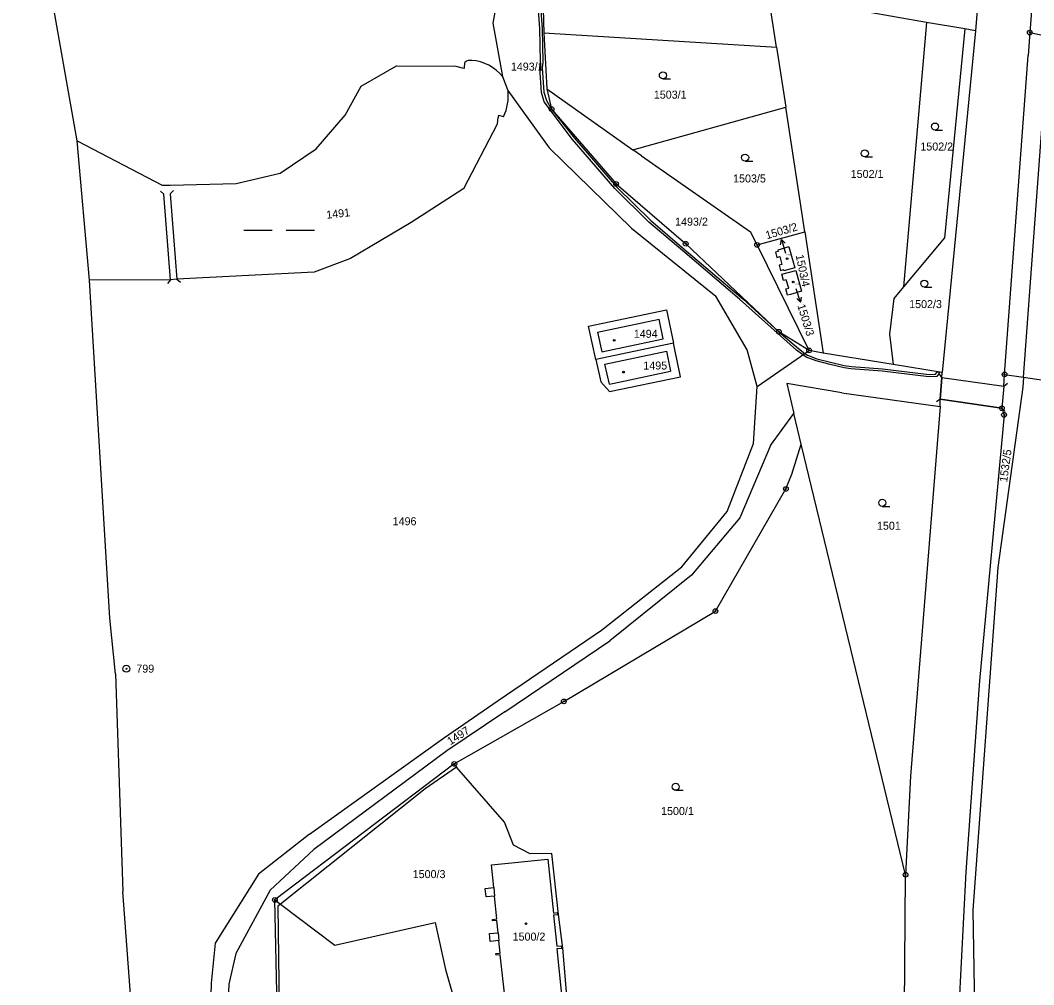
# Model space of a CAD drawing. Extents: x -755819 to -753140, y -1169796 to -1166000.
# Drawn here: x -755772.8 to -755557.5, y -1167784.6 to -1167579.9 of the extents above; entities that cross this region are included whole.
import ezdxf

# ---------------------------------------------------------------- set-up
doc = ezdxf.new("R2010")
doc.units = 0
for name, color, linetype in [('Vrstva 1', 7, 'Continuous'), ('Vrstva 13', 7, 'Continuous'), ('Vrstva 16', 7, 'Continuous'), ('Vrstva 17', 7, 'Continuous'), ('Vrstva 18', 7, 'Continuous'), ('Vrstva 19', 7, 'Continuous'), ('Vrstva 24', 7, 'Continuous'), ('Vrstva 25', 7, 'Continuous'), ('Vrstva 26', 7, 'Continuous'), ('Vrstva 27', 7, 'Continuous'), ('Vrstva 4', 7, 'Continuous'), ('Vrstva 6', 7, 'Continuous')]:
    doc.layers.add(name, color=color, linetype=linetype)

msp = doc.modelspace()

# ---------------------------------------------------------------- linework, layer by layer
at = {"layer": 'Vrstva 1'}
for p, q in [((-755669.62, -1167564.9), (-755672.43, -1167580.51)), ((-755556.91, -1167563.38), (-755558.38, -1167582.5)), ((-755568.64, -1167566.74), (-755569.93, -1167582.11)), ((-755612.16, -1167585.56), (-755613.85, -1167574.74)), ((-755661.69, -1167577.54), (-755661.57, -1167582.57)), ((-755580.32, -1167580.32), (-755593.22, -1167578.1)), ((-755672.43, -1167580.51), (-755670.37, -1167591.78)), ((-755572.19, -1167581.72), (-755580.32, -1167580.32)), ((-755569.93, -1167582.11), (-755576.95, -1167654.67)), ((-755569.93, -1167582.11), (-755572.19, -1167581.72)), ((-755661.57, -1167582.57), (-755660.93, -1167594.42)), ((-755661.57, -1167582.57), (-755612.16, -1167585.56)), ((-755558.38, -1167582.5), (-755558.75, -1167587.38)), ((-755558.38, -1167582.5), (-755553.95, -1167583.39)), ((-755612.16, -1167585.56), (-755610.21, -1167598.32)), ((-755678.39, -1167590.06), (-755678.36, -1167588.81)), ((-755563.72, -1167655.06), (-755558.75, -1167587.38)), ((-755700.34, -1167593.88), (-755692.86, -1167589.53)), ((-755692.86, -1167589.53), (-755680.24, -1167589.62)), ((-755680.24, -1167589.62), (-755678.88, -1167589.95)), ((-755678.88, -1167589.95), (-755678.39, -1167590.06)), ((-755670.37, -1167591.78), (-755669.18, -1167594.79)), ((-755703.73, -1167600.05), (-755700.34, -1167593.88)), ((-755669.18, -1167594.79), (-755660.45, -1167606.94)), ((-755660.93, -1167594.42), (-755659.94, -1167598.73)), ((-755660.93, -1167594.42), (-755642.7, -1167607.36)), ((-755559.69, -1167655.67), (-755555.16, -1167594.27)), ((-755659.94, -1167598.73), (-755646.23, -1167614.62)), ((-755642.7, -1167607.36), (-755610.21, -1167598.32)), ((-755606.18, -1167624.77), (-755610.21, -1167598.32)), ((-755709.95, -1167607.19), (-755703.73, -1167600.05)), ((-755671.44, -1167601.88), (-755671.28, -1167600.51)), ((-755671.23, -1167600.01), (-755671.28, -1167600.51)), ((-755671.23, -1167600.01), (-755670.13, -1167600.34)), ((-755678.59, -1167615.57), (-755671.44, -1167601.88)), ((-755760.67, -1167605.45), (-755742.62, -1167614.89)), ((-755717.58, -1167612.33), (-755709.95, -1167607.19)), ((-755660.45, -1167606.94), (-755642.98, -1167624.01)), ((-755640.85, -1167608.68), (-755642.7, -1167607.36)), ((-755640.85, -1167608.68), (-755617.67, -1167624.79)), ((-755726.89, -1167614.52), (-755717.58, -1167612.33)), ((-755740.91, -1167614.85), (-755726.89, -1167614.52)), ((-755646.23, -1167614.62), (-755631.45, -1167627.33)), ((-755742.62, -1167614.89), (-755740.91, -1167614.85)), ((-755678.59, -1167615.57), (-755689.72, -1167622.79)), ((-755689.72, -1167622.79), (-755702.64, -1167630.47)), ((-755642.98, -1167624.01), (-755625.07, -1167638.43)), ((-755616.28, -1167627.58), (-755617.67, -1167624.79)), ((-755616.28, -1167627.58), (-755606.18, -1167624.77)), ((-755606.18, -1167624.77), (-755602.26, -1167650.54)), ((-755631.45, -1167627.33), (-755611.65, -1167646)), ((-755605.23, -1167649.97), (-755616.28, -1167627.58)), ((-755611.78, -1167628.95), (-755612.38, -1167629.13)), ((-755612.38, -1167629.13), (-755612.07, -1167630.22)), ((-755609.51, -1167627.99), (-755611.86, -1167628.67)), ((-755611.86, -1167628.67), (-755611.78, -1167628.95)), ((-755609.51, -1167627.99), (-755608.24, -1167632.42)), ((-755702.64, -1167630.47), (-755710.34, -1167633.35)), ((-755612.07, -1167630.22), (-755611.48, -1167630.05)), ((-755611.01, -1167631.69), (-755611.61, -1167631.86)), ((-755611.61, -1167631.86), (-755611.29, -1167632.97)), ((-755611.48, -1167630.05), (-755611.01, -1167631.69)), ((-755710.34, -1167633.35), (-755739.49, -1167634.81)), ((-755611.29, -1167632.97), (-755610.69, -1167632.8)), ((-755611.05, -1167633.81), (-755608.09, -1167632.97)), ((-755610.68, -1167635.12), (-755611.05, -1167633.81)), ((-755610.69, -1167632.8), (-755610.61, -1167633.09)), ((-755608.24, -1167632.42), (-755610.61, -1167633.09)), ((-755608.09, -1167632.97), (-755606.82, -1167637.41)), ((-755740.85, -1167634.95), (-755758.05, -1167635.05)), ((-755739.49, -1167634.81), (-755740.85, -1167634.95)), ((-755610.08, -1167634.95), (-755610.68, -1167635.12)), ((-755609.57, -1167636.73), (-755610.08, -1167634.95)), ((-755610.17, -1167636.9), (-755609.57, -1167636.73)), ((-755609.8, -1167638.22), (-755610.17, -1167636.9)), ((-755609.2, -1167638.06), (-755609.8, -1167638.22)), ((-755606.82, -1167637.41), (-755609.2, -1167638.06)), ((-755618.4, -1167649.83), (-755625.07, -1167638.43)), ((-755652.12, -1167644.8), (-755635.54, -1167641.34)), ((-755635.54, -1167641.34), (-755634.05, -1167648.44)), ((-755650.52, -1167651.87), (-755652.12, -1167644.8)), ((-755605.23, -1167649.97), (-755611.65, -1167646)), ((-755634.05, -1167648.44), (-755650.52, -1167651.87)), ((-755632.56, -1167655.56), (-755634.05, -1167648.44)), ((-755616.29, -1167657.61), (-755618.4, -1167649.83)), ((-755616.29, -1167657.61), (-755605.23, -1167649.97)), ((-755602.26, -1167650.54), (-755605.23, -1167649.97)), ((-755587.38, -1167652.97), (-755602.26, -1167650.54)), ((-755650.52, -1167651.87), (-755649.45, -1167656.62)), ((-755576.95, -1167654.67), (-755587.38, -1167652.97)), ((-755647.62, -1167658.72), (-755632.56, -1167655.56)), ((-755577.02, -1167655.7), (-755576.95, -1167654.67)), ((-755563.91, -1167657.58), (-755563.72, -1167655.06)), ((-755563.72, -1167655.06), (-755559.69, -1167655.67)), ((-755649.45, -1167656.62), (-755647.62, -1167658.72)), ((-755617.08, -1167669.72), (-755616.29, -1167657.61)), ((-755577.02, -1167655.7), (-755577.44, -1167660.28)), ((-755559.85, -1167657.78), (-755565.18, -1167696.04)), ((-755563.91, -1167657.58), (-755564.3, -1167662.24)), ((-755559.69, -1167655.67), (-755559.85, -1167657.78)), ((-755559.69, -1167655.67), (-755530.77, -1167660.06)), ((-755598.28, -1167658.94), (-755577.44, -1167661.85)), ((-755577.44, -1167661.85), (-755583.7, -1167740.35)), ((-755577.44, -1167661.85), (-755577.44, -1167660.28)), ((-755563.85, -1167663.64), (-755569.04, -1167720.09)), ((-755564.3, -1167662.24), (-755563.85, -1167663.64)), ((-755622.67, -1167684.15), (-755617.08, -1167669.72)), ((-755608.9, -1167676.24), (-755606.89, -1167669.84)), ((-755610.16, -1167679.37), (-755608.9, -1167676.24)), ((-755625.13, -1167705.3), (-755610.16, -1167679.37)), ((-755632.25, -1167695.89), (-755622.67, -1167684.15)), ((-755649.32, -1167709.33), (-755632.25, -1167695.89)), ((-755565.18, -1167696.04), (-755570.5, -1167768.77)), ((-755657.33, -1167724.49), (-755625.13, -1167705.3)), ((-755671.28, -1167724.28), (-755649.32, -1167709.33)), ((-755569.04, -1167720.09), (-755571.94, -1167760.63)), ((-755682.9, -1167732.27), (-755671.28, -1167724.28)), ((-755680.58, -1167737.75), (-755657.33, -1167724.49)), ((-755711.32, -1167752.67), (-755682.9, -1167732.27)), ((-755680.58, -1167737.75), (-755718.68, -1167766.63)), ((-755680.58, -1167737.75), (-755680.13, -1167738.45)), ((-755669.95, -1167750.14), (-755680.13, -1167738.45)), ((-755583.7, -1167740.35), (-755584.76, -1167761.27)), ((-755667.98, -1167754.99), (-755669.95, -1167750.14)), ((-755711.32, -1167752.67), (-755722.18, -1167761.13)), ((-755664.48, -1167756.87), (-755667.98, -1167754.99)), ((-755659.86, -1167756.78), (-755664.48, -1167756.87)), ((-755658.46, -1167769.69), (-755659.86, -1167756.78)), ((-755672.67, -1167759.15), (-755660.72, -1167757.96)), ((-755660.72, -1167757.96), (-755659.55, -1167769.4)), ((-755672.2, -1167763.96), (-755672.67, -1167759.15)), ((-755571.94, -1167760.63), (-755573.67, -1167793.24)), ((-755722.18, -1167761.13), (-755731.33, -1167775.8)), ((-755585.14, -1167817.63), (-755584.76, -1167761.27)), ((-755674.03, -1167764.21), (-755672.2, -1167763.96)), ((-755673.85, -1167765.95), (-755674.03, -1167764.21)), ((-755718.68, -1167766.63), (-755717.49, -1167767.53)), ((-755717.48, -1167823.13), (-755718.68, -1167766.63)), ((-755717.49, -1167767.53), (-755705.97, -1167776.24)), ((-755672.02, -1167765.81), (-755673.85, -1167765.95)), ((-755671.54, -1167770.65), (-755672.02, -1167765.81)), ((-755659.55, -1167769.4), (-755658.75, -1167769.31)), ((-755658.75, -1167769.31), (-755658.69, -1167769.8)), ((-755657.55, -1167776.87), (-755658.46, -1167769.69)), ((-755570.5, -1167768.77), (-755569.86, -1167805.73)), ((-755705.97, -1167776.24), (-755684.65, -1167771.4)), ((-755684.65, -1167771.4), (-755682.47, -1167781.37)), ((-755672.49, -1167770.75), (-755671.54, -1167770.65)), ((-755672.46, -1167771.06), (-755672.49, -1167770.75)), ((-755671.52, -1167770.97), (-755672.46, -1167771.06)), ((-755671.27, -1167773.58), (-755671.52, -1167770.97)), ((-755658.69, -1167769.8), (-755659.5, -1167769.89)), ((-755659.5, -1167769.89), (-755658.83, -1167776.44)), ((-755673.09, -1167773.78), (-755671.27, -1167773.58)), ((-755672.94, -1167775.43), (-755673.09, -1167773.78)), ((-755731.33, -1167775.8), (-755732.21, -1167784.29)), ((-755671.1, -1167775.27), (-755672.94, -1167775.43)), ((-755670.84, -1167777.93), (-755671.1, -1167775.27)), ((-755671.73, -1167778.01), (-755670.84, -1167777.93)), ((-755671.7, -1167778.37), (-755671.73, -1167778.01)), ((-755670.82, -1167778.28), (-755671.7, -1167778.37)), ((-755669.3, -1167792.02), (-755670.82, -1167778.28)), ((-755658.83, -1167776.44), (-755657.86, -1167776.34)), ((-755657.8, -1167776.9), (-755658.78, -1167776.99)), ((-755658.78, -1167776.99), (-755657.37, -1167790.77)), ((-755657.86, -1167776.34), (-755657.8, -1167776.9)), ((-755656.37, -1167790.66), (-755657.55, -1167776.87)), ((-755682.47, -1167781.37), (-755673.95, -1167810.81)), ((-755732.21, -1167784.29), (-755732.89, -1167806.18))]:
    msp.add_line(p, q, dxfattribs=at)
for centre, radius, start, end in [((-755677.15, -1167590.26), 1.88, 80.3974, 129.7936), ((-755677.52, -1167597.58), 9.2, 39.0435, 85.7904), ((-755679.09, -1167595.95), 9.98, 333.8956, 6.6779)]:
    msp.add_arc(centre, radius, start, end, dxfattribs=at)
at = {"layer": 'Vrstva 13'}
for p, q in [((-755760.67, -1167605.45), (-755772.75, -1167537.46)), ((-755758.05, -1167635.05), (-755760.67, -1167605.45)), ((-755753.72, -1167706.78), (-755758.05, -1167635.05)), ((-755752.5, -1167718.65), (-755753.72, -1167706.78)), ((-755752.5, -1167718.65), (-755750.98, -1167764.84)), ((-755748.75, -1167794.08), (-755750.98, -1167764.84))]:
    msp.add_line(p, q, dxfattribs=at)
at = {"layer": 'Vrstva 16'}
for p, q in [((-755611.11, -1167626.42), (-755610.25, -1167629.29)), ((-755607.07, -1167639.74), (-755607.99, -1167636.88))]:
    msp.add_line(p, q, dxfattribs=at)
for points in [[(-755611.3, -1167627.52), (-755611.11, -1167626.42), (-755610.34, -1167627.23)], [(-755606.9, -1167638.63), (-755607.07, -1167639.74), (-755607.85, -1167638.94)]]:
    msp.add_lwpolyline(points, dxfattribs=at)
at = {"layer": 'Vrstva 24'}
for centre, radius in [((-755558.38, -1167582.5), 0.5), ((-755558.38, -1167582.5), 0.1), ((-755659.94, -1167598.73), 0.5), ((-755659.94, -1167598.73), 0.1), ((-755646.23, -1167614.62), 0.5), ((-755646.23, -1167614.62), 0.1), ((-755631.45, -1167627.33), 0.5), ((-755631.45, -1167627.33), 0.1), ((-755616.28, -1167627.58), 0.5), ((-755616.28, -1167627.58), 0.1), ((-755611.65, -1167646), 0.5), ((-755611.65, -1167646), 0.1), ((-755605.23, -1167649.97), 0.5), ((-755605.23, -1167649.97), 0.1), ((-755563.72, -1167655.06), 0.5), ((-755563.72, -1167655.06), 0.1), ((-755564.3, -1167662.24), 0.5), ((-755564.3, -1167662.24), 0.1), ((-755563.85, -1167663.64), 0.5), ((-755563.85, -1167663.64), 0.1), ((-755610.16, -1167679.37), 0.5), ((-755610.16, -1167679.37), 0.1), ((-755625.13, -1167705.3), 0.5), ((-755625.13, -1167705.3), 0.1), ((-755750.22, -1167717.54), 0.75), ((-755750.22, -1167717.54), 0.1), ((-755657.33, -1167724.49), 0.5), ((-755657.33, -1167724.49), 0.1), ((-755680.58, -1167737.75), 0.5), ((-755680.58, -1167737.75), 0.1), ((-755584.76, -1167761.27), 0.5), ((-755584.76, -1167761.27), 0.1), ((-755718.68, -1167766.63), 0.5), ((-755718.68, -1167766.63), 0.1)]:
    msp.add_circle(centre, radius, dxfattribs=at)
at = {"layer": 'Vrstva 25'}
for p, q in [((-755636.29, -1167592.32), (-755634.69, -1167592.32)), ((-755578.5, -1167603.19), (-755576.9, -1167603.19)), ((-755618.82, -1167609.78), (-755617.22, -1167609.78)), ((-755593.41, -1167608.89), (-755591.81, -1167608.89)), ((-755725.28, -1167624.43), (-755719.28, -1167624.43)), ((-755716.28, -1167624.43), (-755710.28, -1167624.43)), ((-755580.77, -1167636.53), (-755579.17, -1167636.53)), ((-755589.7, -1167683.07), (-755588.1, -1167683.07)), ((-755633.56, -1167743.35), (-755631.96, -1167743.35))]:
    msp.add_line(p, q, dxfattribs=at)
for centre, radius in [((-755636.29, -1167591.57), 0.75), ((-755578.5, -1167602.44), 0.75), ((-755618.82, -1167609.03), 0.75), ((-755593.41, -1167608.14), 0.75), ((-755609.91, -1167630.47), 0.175), ((-755608.61, -1167635.45), 0.175), ((-755580.77, -1167635.78), 0.75), ((-755646.63, -1167647.84), 0.175), ((-755644.67, -1167654.58), 0.175), ((-755589.7, -1167682.32), 0.75), ((-755633.56, -1167742.6), 0.75), ((-755665.37, -1167771.68), 0.175)]:
    msp.add_circle(centre, radius, dxfattribs=at)
at = {"layer": 'Vrstva 26'}
for p, q in [((-755742.26, -1167616.82), (-755742.99, -1167616.13)), ((-755740.95, -1167616.72), (-755740.21, -1167616.05)), ((-755740.85, -1167634.95), (-755741.48, -1167635.73)), ((-755739.49, -1167634.81), (-755738.72, -1167635.45)), ((-755577.02, -1167655.7), (-755577.61, -1167654.89)), ((-755563.91, -1167657.58), (-755563.13, -1167656.95)), ((-755577.44, -1167660.28), (-755578.22, -1167660.91)), ((-755564.3, -1167662.24), (-755563.6, -1167662.95))]:
    msp.add_line(p, q, dxfattribs=at)
at = {"layer": 'Vrstva 27'}
for p, q in [((-755662.45, -1167581.65), (-755662.79, -1167576.9)), ((-755662.29, -1167576.94), (-755661.95, -1167581.6)), ((-755662.3, -1167588.72), (-755662.45, -1167581.65)), ((-755661.95, -1167581.6), (-755661.8, -1167588.77)), ((-755662.43, -1167589.94), (-755662.3, -1167588.72)), ((-755661.8, -1167588.77), (-755661.93, -1167589.98)), ((-755662.08, -1167595.21), (-755662.43, -1167589.94)), ((-755661.93, -1167589.98), (-755661.58, -1167595.13)), ((-755661.48, -1167597.17), (-755662.08, -1167595.21)), ((-755661.58, -1167595.13), (-755661.02, -1167596.94)), ((-755655.48, -1167605.21), (-755661.48, -1167597.17)), ((-755661.02, -1167596.94), (-755659.94, -1167598.73)), ((-755659.94, -1167598.73), (-755655.06, -1167604.93)), ((-755646.49, -1167615.61), (-755655.48, -1167605.21)), ((-755655.06, -1167604.93), (-755646.17, -1167615.22)), ((-755639.26, -1167622.73), (-755646.49, -1167615.61)), ((-755646.17, -1167615.22), (-755638.87, -1167622.41)), ((-755632.06, -1167628.82), (-755639.26, -1167622.73)), ((-755638.87, -1167622.41), (-755631.74, -1167628.44)), ((-755620.04, -1167639.05), (-755632.06, -1167628.82)), ((-755631.74, -1167628.44), (-755619.3, -1167639.03)), ((-755607.91, -1167649.89), (-755620.04, -1167639.05)), ((-755619.3, -1167639.03), (-755611.65, -1167646)), ((-755611.65, -1167646), (-755607.51, -1167649.57)), ((-755606.57, -1167650.89), (-755607.91, -1167649.89)), ((-755607.51, -1167649.57), (-755606.13, -1167650.59)), ((-755606.57, -1167650.89), (-755606.13, -1167650.59)), ((-755606.13, -1167650.59), (-755606.57, -1167650.89)), ((-755605.85, -1167651.43), (-755606.57, -1167650.89)), ((-755606.13, -1167650.59), (-755605.58, -1167651)), ((-755605.58, -1167651), (-755603.6, -1167651.73)), ((-755603.71, -1167652.21), (-755605.85, -1167651.43)), ((-755600.8, -1167652.92), (-755603.71, -1167652.21)), ((-755603.6, -1167651.73), (-755600.68, -1167652.44)), ((-755597.78, -1167653.68), (-755600.8, -1167652.92)), ((-755600.68, -1167652.44), (-755597.8, -1167653.16)), ((-755597.8, -1167653.16), (-755596.25, -1167653.39)), ((-755596.25, -1167653.39), (-755589.65, -1167653.87)), ((-755596.37, -1167653.89), (-755597.78, -1167653.68)), ((-755589.75, -1167654.37), (-755596.37, -1167653.89)), ((-755579.79, -1167655.55), (-755589.75, -1167654.37)), ((-755589.65, -1167653.87), (-755579.73, -1167655.05)), ((-755578.1, -1167655.52), (-755579.79, -1167655.55)), ((-755579.73, -1167655.05), (-755578.38, -1167655.02)), ((-755578.38, -1167655.02), (-755578.2, -1167654.72)), ((-755578.2, -1167654.72), (-755578.06, -1167654.49)), ((-755577.77, -1167654.98), (-755578.1, -1167655.52)), ((-755578.06, -1167654.49), (-755577.54, -1167654.57)), ((-755577.54, -1167654.57), (-755577.77, -1167654.98)), ((-755577.44, -1167660.28), (-755577.02, -1167655.7)), ((-755577.02, -1167655.7), (-755563.91, -1167657.58)), ((-755563.91, -1167657.58), (-755564.3, -1167662.24)), ((-755564.3, -1167662.24), (-755577.44, -1167660.28))]:
    msp.add_line(p, q, dxfattribs=at)
at = {"layer": 'Vrstva 4'}
for p, q in [((-755740.85, -1167634.95), (-755742.26, -1167616.82)), ((-755740.95, -1167616.72), (-755739.49, -1167634.81)), ((-755650.2, -1167646.09), (-755637.11, -1167643.33)), ((-755636.22, -1167647.53), (-755637.11, -1167643.33)), ((-755650.2, -1167646.09), (-755649.23, -1167650.29)), ((-755649.23, -1167650.29), (-755636.22, -1167647.53)), ((-755648.6, -1167652.91), (-755635.54, -1167650.14)), ((-755635.54, -1167650.14), (-755634.65, -1167654.34)), ((-755647.66, -1167657.11), (-755648.6, -1167652.91)), ((-755647.66, -1167657.11), (-755634.65, -1167654.34)), ((-755577.02, -1167655.7), (-755563.91, -1167657.58)), ((-755577.44, -1167660.28), (-755564.3, -1167662.24)), ((-755613.43, -1167670.13), (-755608.47, -1167663.33)), ((-755613.43, -1167670.13), (-755619.94, -1167685.52)), ((-755619.94, -1167685.52), (-755630.24, -1167697.68)), ((-755630.24, -1167697.68), (-755647.59, -1167711.59)), ((-755669.82, -1167726.68), (-755647.59, -1167711.59)), ((-755669.82, -1167726.68), (-755682.2, -1167734.94)), ((-755682.2, -1167734.94), (-755710.44, -1167755.94)), ((-755680.13, -1167738.45), (-755686.79, -1167743.06)), ((-755686.79, -1167743.06), (-755717.49, -1167767.53)), ((-755710.44, -1167755.94), (-755719.71, -1167764.56)), ((-755719.71, -1167764.56), (-755726.99, -1167777.97)), ((-755672.2, -1167763.96), (-755672.02, -1167765.81)), ((-755717.49, -1167767.53), (-755718.06, -1167767.98)), ((-755718.06, -1167767.98), (-755717.24, -1167824.26)), ((-755671.27, -1167773.58), (-755671.1, -1167775.27)), ((-755726.99, -1167777.97), (-755728.44, -1167784.51)), ((-755728.44, -1167784.51), (-755729.35, -1167806.05))]:
    msp.add_line(p, q, dxfattribs=at)
at = {"layer": 'Vrstva 6'}
for p, q in [((-755580.32, -1167580.32), (-755585.19, -1167636.47)), ((-755572.19, -1167581.72), (-755576.46, -1167626.09)), ((-755576.46, -1167626.09), (-755585.19, -1167636.47)), ((-755585.19, -1167636.47), (-755587.25, -1167638.91)), ((-755587.25, -1167638.91), (-755588.18, -1167646.5)), ((-755588.18, -1167646.5), (-755587.38, -1167652.97)), ((-755598.28, -1167658.94), (-755610, -1167656.99)), ((-755610, -1167656.99), (-755608.47, -1167663.33)), ((-755606.89, -1167669.84), (-755608.47, -1167663.33)), ((-755584.76, -1167761.27), (-755606.89, -1167669.84))]:
    msp.add_line(p, q, dxfattribs=at)

# ---------------------------------------------------------------- texts
at = {"layer": 'Vrstva 16'}
for s, rotation, p in [('1503/2', 16.2147, (-755614.22, -1167626.39)), ('1503/3', 287.1091, (-755607.76, -1167640.43))]:
    msp.add_text(s, height=1.7, rotation=rotation, dxfattribs=at).set_placement(p)
at = {"layer": 'Vrstva 17'}
msp.add_text('799', height=1.7, dxfattribs=at).set_placement((-755748.1, -1167718.37))
at = {"layer": 'Vrstva 18'}
for s, p in [('1493/1', (-755668.57, -1167590.56)), ('1503/1', (-755638.21, -1167596.51)), ('1502/2', (-755581.61, -1167607.53)), ('1503/5', (-755621.38, -1167614.31)), ('1502/1', (-755596.4, -1167613.35)), ('1493/2', (-755633.69, -1167623.48)), ('1502/3', (-755583.99, -1167640.98)), ('1496', (-755693.67, -1167687.08)), ('1501', (-755590.83, -1167688.03)), ('1500/1', (-755636.67, -1167748.6)), ('1500/3', (-755689.41, -1167761.99))]:
    msp.add_text(s, height=1.7, dxfattribs=at).set_placement(p)
for s, rotation, p in [('1491', 6.3025, (-755707.67, -1167622.03)), ('1503/4', 281.7233, (-755608.1, -1167629.78)), ('1532/5', 82.0476, (-755563.19, -1167677.99)), ('1497', 32.3721, (-755681.43, -1167733.82))]:
    msp.add_text(s, height=1.7, rotation=rotation, dxfattribs=at).set_placement(p)
at = {"layer": 'Vrstva 19'}
for s, height, p in [('1503/2', 0.2, (-755610.05, -1167629.79)), ('1503/3', 0.2, (-755608.22, -1167636.01)), ('1494', 1.7, (-755642.46, -1167647.28)), ('1495', 1.7, (-755640.44, -1167654.02)), ('1500/2', 1.7, (-755668.2, -1167775.26))]:
    msp.add_text(s, height=height, dxfattribs=at).set_placement(p)

doc.saveas('drawing.dxf')
